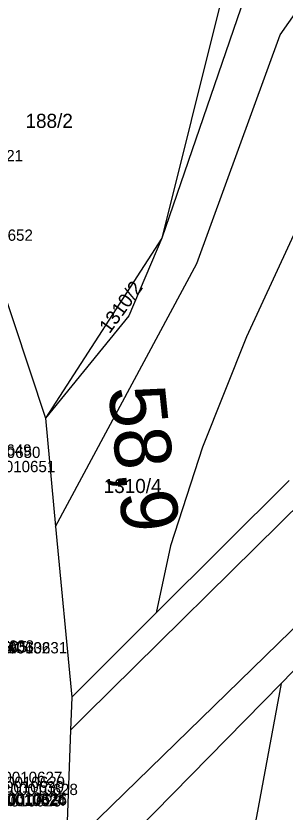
# Model space of a CAD drawing. Extents: x -563148 to -561712, y -1182311 to -1179502.
# Drawn here: x -562534.4 to -562505.8, y -1181103.7 to -1181019.2 of the extents above; entities that cross this region are included whole.
import ezdxf

# ---------------------------------------------------------------- set-up
doc = ezdxf.new("R2010")
doc.units = 0
for name, color, linetype in [('Vrstva 53', 7, 'Continuous'), ('Vrstva 55', 7, 'Continuous'), ('Vrstva 56', 7, 'Continuous'), ('Vrstva 57', 7, 'Continuous'), ('Vrstva 60', 7, 'Continuous'), ('Vrstva 7', 7, 'Continuous')]:
    doc.layers.add(name, color=color, linetype=linetype)

msp = doc.modelspace()

# ---------------------------------------------------------------- linework, layer by layer
at = {"layer": 'Vrstva 53'}
for p, q in [((-562543.28, -1181025.51), (-562531.24, -1181061.83)), ((-562531.24, -1181061.83), (-562530.16, -1181073.33)), ((-562530.16, -1181073.33), (-562528.45, -1181091.45)), ((-562528.45, -1181091.45), (-562528.58, -1181094.96)), ((-562528.58, -1181094.96), (-562529.03, -1181107.65))]:
    msp.add_line(p, q, dxfattribs=at)
at = {"layer": 'Vrstva 55'}
for p, q in [((-562506.36, -1181021.17), (-562491.58, -1181000.01)), ((-562508.29, -1181011.86), (-562518.9, -1181042.74)), ((-562512.69, -1181017.76), (-562518.9, -1181042.74)), ((-562515.18, -1181045.42), (-562506.36, -1181021.17)), ((-562500.84, -1181033.48), (-562509.91, -1181053.21)), ((-562518.9, -1181042.74), (-562531.24, -1181061.83)), ((-562518.9, -1181042.74), (-562522.41, -1181050.97)), ((-562530.16, -1181073.33), (-562515.18, -1181045.42)), ((-562522.41, -1181050.97), (-562531.24, -1181061.83)), ((-562509.91, -1181053.21), (-562514.57, -1181064.91)), ((-562514.57, -1181064.91), (-562517.98, -1181075.38)), ((-562519.5, -1181082.52), (-562505.4, -1181068.46)), ((-562517.98, -1181075.38), (-562519.5, -1181082.52)), ((-562496.11, -1181079.64), (-562506.26, -1181089.99)), ((-562528.45, -1181091.45), (-562519.5, -1181082.52)), ((-562506.26, -1181089.99), (-562523.2, -1181107.26)), ((-562506.26, -1181089.99), (-562511.21, -1181116.81))]:
    msp.add_line(p, q, dxfattribs=at)
at = {"layer": 'Vrstva 56'}
for p, q in [((-562526.92, -1181093.3), (-562503.2, -1181069.85)), ((-562498.65, -1181078.05), (-562529.03, -1181107.65)), ((-562528.58, -1181094.96), (-562526.92, -1181093.3))]:
    msp.add_line(p, q, dxfattribs=at)

# ---------------------------------------------------------------- texts
at = {"layer": 'Vrstva 57'}
for s, p in [('188/2', (-562533.35, -1181031.04)), ('1310/4', (-562525.06, -1181069.79))]:
    msp.add_text(s, height=1.5, dxfattribs=at).set_placement(p)
msp.add_text('1310/2', height=1.5, rotation=54, dxfattribs=at).set_placement((-562524.443, -1181052.954))
at = {"layer": 'Vrstva 60'}
for s, p in [('230200010721', (-562544.317, -1181034.583)), ('230200010652', (-562543.277, -1181043.019)), ('230200010649', (-562543.415, -1181065.822)), ('230200010650', (-562542.477, -1181066.067)), ('230200010651', (-562540.903, -1181067.577)), ('230200010634', (-562544.587, -1181086.787)), ('230200011505', (-562543.875, -1181086.705)), ('230200010633', (-562543.162, -1181086.623)), ('230200010632', (-562541.447, -1181086.822)), ('230200010631', (-562539.637, -1181086.81)), ('230200010627', (-562540.154, -1181100.569)), ('230200010630', (-562539.994, -1181101.577)), ('230200010629', (-562539.87, -1181101.091)), ('230200010628', (-562538.506, -1181101.846)), ('230200010623', (-562540.282, -1181103.06)), ('230200010624', (-562539.809, -1181103.015)), ('230200010625', (-562539.701, -1181102.779)), ('230200010626', (-562539.661, -1181102.939))]:
    msp.add_text(s, height=1.2, dxfattribs=at).set_placement(p)
at = {"layer": 'Vrstva 7'}
msp.add_text('58,9', height=6, rotation=275.92817, dxfattribs=at).set_placement((-562524.579, -1181058.649))

doc.saveas('drawing.dxf')
